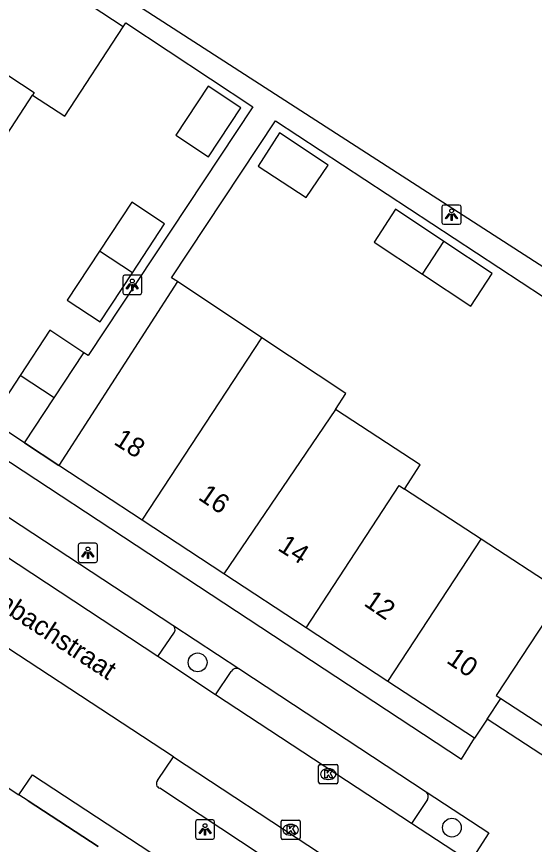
# Model space of a CAD drawing. Extents: x 159280 to 160375, y 384531 to 385872.
# Drawn here: x 160177.52 to 160204.45, y 384885.41 to 384928.47 of the extents above; entities that cross this region are included whole.
import ezdxf

# ---------------------------------------------------------------- set-up
doc = ezdxf.new("R2010")
doc.units = 0
for name, color, linetype in [('IMGEO_Boom', 7, 'Continuous'), ('IMGEO_Kolk', 7, 'Continuous'), ('IMGEO_Lichtpunt', 7, 'Continuous'), ('IMGEO_Muur', 7, 'Continuous'), ('IMGEO_Openbare_ruimte_label', 7, 'Continuous'), ('IMGEO_Pand', 7, 'Continuous'), ('IMGEO_Pand_nummerreeks', 7, 'Continuous'), ('IMGEO_Parkeervlak_open', 7, 'Continuous'), ('IMGEO_Rijbaan_lokaal_open', 7, 'Continuous'), ('IMGEO_Voetpad_open', 7, 'Continuous')]:
    doc.layers.add(name, color=color, linetype=linetype)

msp = doc.modelspace()

# ---------------------------------------------------------------- linework, layer by layer
at = {"layer": 'IMGEO_Boom'}
for centre in [(160186.932, 384894.877), (160200.156, 384886.281)]:
    msp.add_circle(centre, 0.489, dxfattribs=at)
at = {"layer": 'IMGEO_Kolk'}
for p, q in [((160193.224, 384888.639), (160193.224, 384889.491)), ((160193.299, 384889.565), (160194.151, 384889.565)), ((160193.712, 384889.345), (160193.737, 384889.345)), ((160194.225, 384889.491), (160194.225, 384888.639)), ((160194.151, 384888.565), (160193.299, 384888.565)), ((160193.735, 384888.785), (160193.71, 384888.785)), ((160191.27, 384885.746), (160191.27, 384886.598)), ((160191.345, 384886.672), (160192.197, 384886.672)), ((160191.758, 384886.452), (160191.783, 384886.452)), ((160192.271, 384886.598), (160192.271, 384885.746)), ((160191.781, 384885.892), (160191.756, 384885.892)), ((160192.197, 384885.672), (160191.345, 384885.672))]:
    msp.add_line(p, q, dxfattribs=at)
for points in [[(160193.224, 384888.639), (160193.224, 384889.491)], [(160193.299, 384889.565), (160194.151, 384889.565)], [(160194.225, 384889.491), (160194.225, 384888.639)], [(160193.545, 384889.265), (160193.668, 384889.265), (160193.668, 384889.114), (160193.798, 384889.265), (160193.962, 384889.265), (160193.816, 384889.114), (160193.969, 384888.865), (160193.817, 384888.865), (160193.732, 384889.029), (160193.668, 384888.962), (160193.668, 384888.865), (160193.545, 384888.865), (160193.545, 384889.265)], [(160194.151, 384888.565), (160193.299, 384888.565)], [(160191.27, 384885.746), (160191.27, 384886.598)], [(160191.345, 384886.672), (160192.197, 384886.672)], [(160191.591, 384886.372), (160191.714, 384886.372), (160191.714, 384886.221), (160191.844, 384886.372), (160192.008, 384886.372), (160191.862, 384886.221), (160192.015, 384885.972), (160191.863, 384885.972), (160191.778, 384886.136), (160191.714, 384886.069), (160191.714, 384885.972), (160191.591, 384885.972), (160191.591, 384886.372)], [(160192.271, 384886.598), (160192.271, 384885.746)], [(160192.197, 384885.672), (160191.345, 384885.672)]]:
    msp.add_lwpolyline(points, dxfattribs=at)
for centre, start, end in [((160193.301, 384889.489), 91.552, 178.448), ((160193.301, 384889.489), 91.552, 178.448), ((160194.149, 384889.489), 1.552, 88.448), ((160194.149, 384889.489), 1.552, 88.448), ((160193.301, 384888.641), 181.552, 268.448), ((160193.301, 384888.641), 181.552, 268.448), ((160194.149, 384888.641), 271.552, 358.448), ((160194.149, 384888.641), 271.552, 358.448), ((160191.347, 384886.596), 91.552, 178.448), ((160191.347, 384886.596), 91.552, 178.448), ((160192.195, 384886.596), 1.552, 88.448), ((160192.195, 384886.596), 1.552, 88.448), ((160191.347, 384885.748), 181.552, 268.448), ((160191.347, 384885.748), 181.552, 268.448), ((160192.195, 384885.748), 271.552, 358.448), ((160192.195, 384885.748), 271.552, 358.448)]:
    msp.add_arc(centre, 0.0765, start, end, dxfattribs=at)
for centre, major_axis, ratio, start_param, end_param in [((160193.711, 384889.065), (-0.387, 0.002), 0.722429, 4.712389, 7.853982), ((160193.736, 384889.065), (-0.39, 0.002), 0.717154, 1.570796, 4.712389), ((160191.757, 384886.172), (-0.387, 0.002), 0.722429, 4.712389, 7.853982), ((160191.782, 384886.172), (-0.39, 0.002), 0.717154, 1.570796, 4.712389)]:
    msp.add_ellipse(centre, major_axis=major_axis, ratio=ratio, start_param=start_param, end_param=end_param, dxfattribs=at)
at = {"layer": 'IMGEO_Lichtpunt'}
for p, q in [((160200.541, 384918.662), (160199.733, 384918.662)), ((160200.541, 384918.662), (160199.733, 384918.662)), ((160199.639, 384918.567), (160199.639, 384917.76)), ((160199.639, 384918.567), (160199.639, 384917.76)), ((160200.635, 384917.76), (160200.635, 384918.567)), ((160200.635, 384917.76), (160200.635, 384918.567)), ((160199.733, 384917.666), (160200.541, 384917.666)), ((160199.733, 384917.666), (160200.541, 384917.666)), ((160183.036, 384914.915), (160183.036, 384914.108)), ((160183.036, 384914.915), (160183.036, 384914.108)), ((160183.938, 384915.01), (160183.13, 384915.01)), ((160183.938, 384915.01), (160183.13, 384915.01)), ((160184.032, 384914.108), (160184.032, 384914.915)), ((160184.032, 384914.108), (160184.032, 384914.915)), ((160183.13, 384914.014), (160183.938, 384914.014)), ((160183.13, 384914.014), (160183.938, 384914.014)), ((160180.728, 384900.98), (160180.728, 384900.173)), ((160180.728, 384900.98), (160180.728, 384900.173)), ((160181.63, 384901.075), (160180.822, 384901.075)), ((160181.63, 384901.075), (160180.822, 384901.075)), ((160181.724, 384900.173), (160181.724, 384900.98)), ((160181.724, 384900.173), (160181.724, 384900.98)), ((160180.822, 384900.079), (160181.63, 384900.079)), ((160180.822, 384900.079), (160181.63, 384900.079)), ((160186.821, 384886.59), (160186.821, 384885.783)), ((160186.821, 384886.59), (160186.821, 384885.783)), ((160187.723, 384886.685), (160186.915, 384886.685)), ((160187.723, 384886.685), (160186.915, 384886.685)), ((160187.817, 384885.783), (160187.817, 384886.59)), ((160187.817, 384885.783), (160187.817, 384886.59)), ((160186.915, 384885.689), (160187.723, 384885.689)), ((160186.915, 384885.689), (160187.723, 384885.689))]:
    msp.add_line(p, q, dxfattribs=at)
for points in [[(160200.013, 384918.231), (160200.052, 384918.203), (160199.864, 384917.941), (160199.826, 384917.968), (160200.013, 384918.231)], [(160200.115, 384918.183), (160200.162, 384918.183), (160200.162, 384917.861), (160200.115, 384917.861), (160200.115, 384918.183)], [(160200.225, 384918.203), (160200.263, 384918.23), (160200.45, 384917.968), (160200.411, 384917.94), (160200.225, 384918.203)], [(160183.41, 384914.579), (160183.449, 384914.551), (160183.261, 384914.289), (160183.223, 384914.316), (160183.41, 384914.579)], [(160183.512, 384914.531), (160183.559, 384914.531), (160183.559, 384914.209), (160183.512, 384914.209), (160183.512, 384914.531)], [(160183.622, 384914.551), (160183.66, 384914.578), (160183.847, 384914.316), (160183.808, 384914.288), (160183.622, 384914.551)], [(160181.102, 384900.644), (160181.141, 384900.616), (160180.953, 384900.354), (160180.915, 384900.381), (160181.102, 384900.644)], [(160181.204, 384900.596), (160181.251, 384900.596), (160181.251, 384900.274), (160181.204, 384900.274), (160181.204, 384900.596)], [(160181.314, 384900.616), (160181.352, 384900.643), (160181.539, 384900.381), (160181.5, 384900.353), (160181.314, 384900.616)], [(160187.195, 384886.254), (160187.234, 384886.226), (160187.046, 384885.964), (160187.008, 384885.991), (160187.195, 384886.254)], [(160187.297, 384886.206), (160187.344, 384886.206), (160187.344, 384885.884), (160187.297, 384885.884), (160187.297, 384886.206)], [(160187.407, 384886.226), (160187.445, 384886.253), (160187.632, 384885.991), (160187.593, 384885.963), (160187.407, 384886.226)]]:
    msp.add_lwpolyline(points, dxfattribs=at)
for centre in [(160200.138, 384918.365), (160183.535, 384914.713), (160181.227, 384900.778), (160187.32, 384886.388)]:
    msp.add_circle(centre, 0.0994, dxfattribs=at)
for centre, start, end in [((160199.733, 384918.567), 90, 180), ((160199.733, 384918.567), 90, 180), ((160200.541, 384918.567), 0, 90), ((160200.541, 384918.567), 0, 90), ((160199.733, 384917.76), 180, 270), ((160199.733, 384917.76), 180, 270), ((160200.541, 384917.76), 270, 0), ((160200.541, 384917.76), 270, 360), ((160183.13, 384914.915), 90, 180), ((160183.13, 384914.915), 90, 180), ((160183.938, 384914.915), 0, 90), ((160183.938, 384914.915), 0, 90), ((160183.13, 384914.108), 180, 270), ((160183.13, 384914.108), 180, 270), ((160183.938, 384914.108), 270, 0), ((160183.938, 384914.108), 270, 360), ((160180.822, 384900.98), 90, 180), ((160180.822, 384900.98), 90, 180), ((160181.63, 384900.98), 0, 90), ((160181.63, 384900.98), 0, 90), ((160180.822, 384900.173), 180, 270), ((160180.822, 384900.173), 180, 270), ((160181.63, 384900.173), 270, 0), ((160181.63, 384900.173), 270, 360), ((160186.915, 384886.59), 90, 180), ((160186.915, 384886.59), 90, 180), ((160187.723, 384886.59), 0, 90), ((160187.723, 384886.59), 0, 90), ((160186.915, 384885.783), 180, 270), ((160186.915, 384885.783), 180, 270), ((160187.723, 384885.783), 270, 0), ((160187.723, 384885.783), 270, 360)]:
    msp.add_arc(centre, 0.0946, start, end, dxfattribs=at)
at = {"layer": 'IMGEO_Muur'}
for points in [[(160177.936, 384906.29), (160179.715, 384905.12)], [(160178.117, 384887.678), (160181.767, 384885.293)]]:
    msp.add_lwpolyline(points, dxfattribs=at)
at = {"layer": 'IMGEO_Pand'}
for points in [[(160171.006, 384929.408), (160178.44, 384924.521), (160178.349, 384924.381)], [(160183.067, 384927.938), (160181.394, 384929.033)], [(160178.349, 384924.381), (160180.022, 384923.286), (160183.067, 384927.938)], [(160189.184, 384923.714), (160187.475, 384924.851), (160185.793, 384922.294), (160187.505, 384921.166), (160189.184, 384923.714)], [(160175.654, 384920.265), (160178.349, 384924.381)], [(160193.719, 384920.73), (160191.188, 384922.411), (160190.082, 384920.689), (160192.58, 384919.05), (160193.719, 384920.73)], [(160183.54, 384915.137), (160185.215, 384917.678), (160183.503, 384918.806), (160181.829, 384916.265)], [(160199.74, 384916.773), (160197.226, 384918.442), (160196.105, 384916.735), (160198.62, 384915.068)], [(160198.62, 384915.068), (160199.74, 384916.773)], [(160198.62, 384915.068), (160201.135, 384913.402), (160202.253, 384915.104), (160199.74, 384916.773)], [(160181.829, 384916.265), (160180.154, 384913.724), (160181.866, 384912.596), (160183.54, 384915.137)], [(160183.54, 384915.137), (160181.829, 384916.265)], [(160185.887, 384914.681), (160179.715, 384905.12)], [(160190.269, 384911.765), (160185.887, 384914.681)], [(160181.021, 384910.981), (160179.241, 384912.151), (160177.699, 384909.806)], [(160184.04, 384902.281), (160190.269, 384911.765)], [(160194.103, 384908.037), (160194.64, 384908.857), (160190.269, 384911.765)], [(160179.478, 384908.635), (160181.021, 384910.981)], [(160177.699, 384909.806), (160176.156, 384907.46)], [(160179.478, 384908.635), (160177.699, 384909.806)], [(160177.936, 384906.29), (160179.478, 384908.635)], [(160194.103, 384908.037), (160188.292, 384899.489)], [(160197.689, 384903.894), (160198.511, 384905.149), (160194.103, 384908.037)], [(160177.936, 384906.29), (160176.156, 384907.46)], [(160184.04, 384902.281), (160179.715, 384905.12)], [(160192.568, 384896.682), (160197.421, 384904.07), (160197.689, 384903.894)], [(160201.675, 384901.282), (160197.689, 384903.894)], [(160188.292, 384899.489), (160184.04, 384902.281)], [(160196.82, 384893.89), (160201.675, 384901.282)], [(160205.811, 384898.573), (160201.675, 384901.282)], [(160192.568, 384896.682), (160188.292, 384899.489)], [(160205.811, 384898.573), (160205.954, 384898.479), (160202.462, 384893.162), (160202.702, 384893.004)], [(160196.82, 384893.89), (160192.568, 384896.682)], [(160201.333, 384890.927), (160196.82, 384893.89)], [(160201.988, 384891.92), (160202.702, 384893.004)], [(160202.702, 384893.004), (160206.72, 384890.381)], [(160201.988, 384891.92), (160201.333, 384890.927)]]:
    msp.add_lwpolyline(points, dxfattribs=at)
at = {"layer": 'IMGEO_Parkeervlak_open'}
for points in [[(160184.856, 384895.183), (160185.735, 384896.45)], [(160187.868, 384893.196), (160188.668, 384894.41)], [(160198.893, 384887.74), (160198.059, 384886.494)]]:
    msp.add_lwpolyline(points, dxfattribs=at)
for centre, radius, start, end in [((160185.449, 384896.573), 0.312, 336.7173, 51.2078), ((160188.97, 384894.194), 0.371, 65.1523, 144.4456), ((160198.564, 384887.888), 0.361, 335.7785, 44.8061)]:
    msp.add_arc(centre, radius, start, end, dxfattribs=at)
at = {"layer": 'IMGEO_Rijbaan_lokaal_open'}
for points in [[(160184.856, 384895.183), (160174.681, 384901.879)], [(160185.677, 384889.959), (160173.821, 384897.723)], [(160187.868, 384893.196), (160184.856, 384895.183)], [(160198.059, 384886.494), (160187.868, 384893.196)], [(160185.677, 384889.959), (160200.966, 384879.917)], [(160201.107, 384884.512), (160198.059, 384886.494)]]:
    msp.add_lwpolyline(points, dxfattribs=at)
at = {"layer": 'IMGEO_Voetpad_open'}
for points in [[(160210.257, 384911.979), (160183.564, 384929.201), (160186.693, 384934.048), (160192.454, 384942.974)], [(160183.067, 384927.938), (160183.196, 384928.135), (160189.807, 384923.78), (160181.239, 384910.837), (160181.021, 384910.981)], [(160185.887, 384914.681), (160185.568, 384914.883), (160190.985, 384923.048), (160221.184, 384903.21)], [(160160.26, 384916.396), (160200.647, 384889.842), (160201.333, 384890.927)], [(160179.715, 384905.12), (160177.936, 384906.29)], [(160175.925, 384903.193), (160185.644, 384896.816)], [(160185.644, 384896.816), (160189.126, 384894.531)], [(160189.126, 384894.531), (160198.82, 384888.142)], [(160211.936, 384886.976), (160210.759, 384886.211), (160201.988, 384891.92)], [(160174.296, 384890.195), (160177.638, 384887.994)], [(160184.853, 384888.727), (160185.677, 384889.959)], [(160177.638, 384887.994), (160178.337, 384889.037), (160195.086, 384878.033), (160194.354, 384877.021)], [(160199.708, 384878.595), (160184.96, 384888.335)], [(160198.82, 384888.142), (160202.072, 384886.015), (160201.107, 384884.512)], [(160181.767, 384885.293), (160178.117, 384887.678), (160177.638, 384887.994)]]:
    msp.add_lwpolyline(points, dxfattribs=at)
msp.add_arc((160185.025, 384888.563), 0.238, 136.4592, 254.0757, dxfattribs=at)

# ---------------------------------------------------------------- texts
at = {"layer": 'IMGEO_Openbare_ruimte_label'}
msp.add_text('Wenckenbachstraat', height=1, rotation=326.6757, dxfattribs=at).set_placement((160172.398, 384900.426))
at = {"layer": 'IMGEO_Pand_nummerreeks'}
for s, rotation, p in [('18', 327.7817, (160182.52, 384906.254)), ('16', 325.6846, (160186.914, 384903.387)), ('14', 327.3204, (160191.044, 384900.746)), ('12', 325.7251, (160195.524, 384897.872)), ('10', 325.633, (160199.821, 384894.894))]:
    msp.add_text(s, height=1, rotation=rotation, dxfattribs=at).set_placement(p)

doc.saveas('drawing.dxf')
